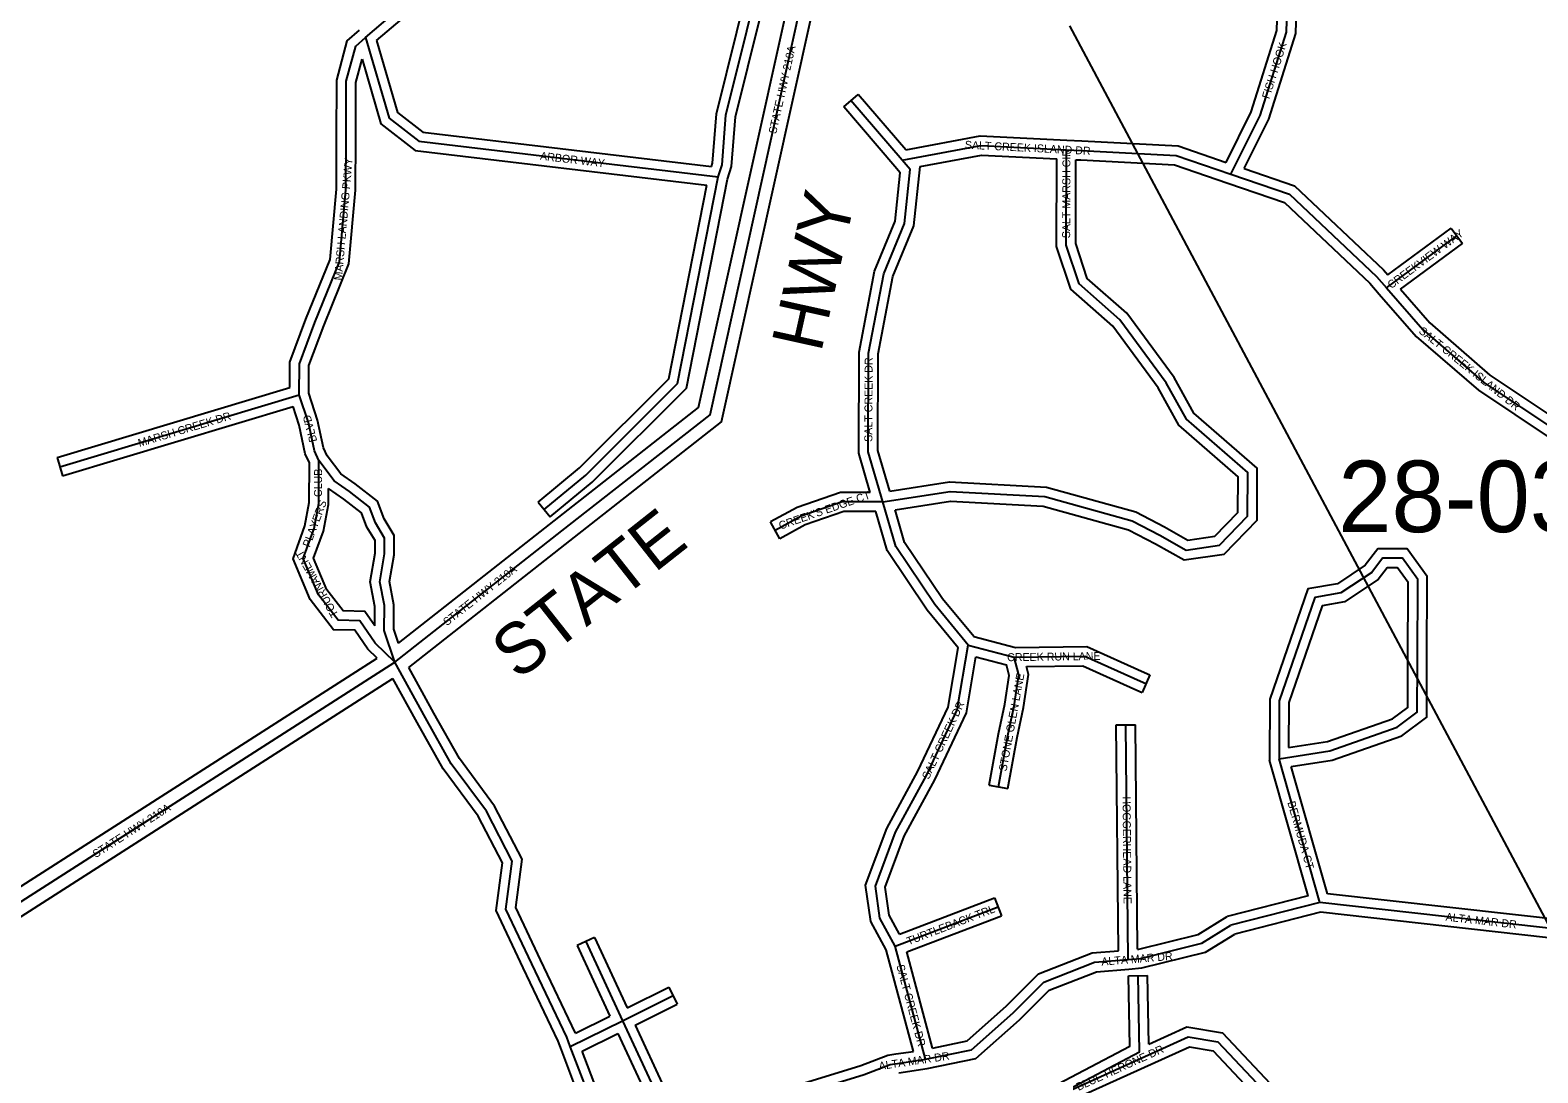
# Model space of a CAD drawing. Extents: x 418523 to 616617, y 1878279 to 2196743.
# Drawn here: x 528234 to 532974, y 2138210 to 2141488 of the extents above; entities that cross this region are included whole.
import ezdxf

# ---------------------------------------------------------------- set-up
doc = ezdxf.new("R2010")
doc.units = 0
for name, color, linetype in [('Level 1', 7, 'Continuous'), ('Level 2', 7, 'Continuous'), ('Level 22', 7, 'Continuous'), ('Level 23', 7, 'Continuous'), ('Level 28', 7, 'Continuous'), ('Level 31', 7, 'Continuous'), ('Level 32', 7, 'Continuous'), ('Level 34', 7, 'Continuous')]:
    doc.layers.add(name, color=color, linetype=linetype)

msp = doc.modelspace()

# ---------------------------------------------------------------- linework, layer by layer
at = {"layer": 'Level 1'}
msp.add_line((531501.645, 2141501.797), (534222.031, 2136393.857), dxfattribs=at)
at = {"layer": 'Level 22'}
for p, q in [((529380.745, 2139501.304), (529905.885, 2139913.696)), ((527714.251, 2138434.701), (529380.745, 2139501.304))]:
    msp.add_line(p, q, dxfattribs=at)
msp.add_lwpolyline([(529905.885, 2139913.696), (530371.47, 2140279.026), (530821.985, 2142312.632)], dxfattribs=at)
at = {"layer": 'Level 23'}
for p, q in [((529392.145, 2139561.117), (529881.18, 2139945.156)), ((529424.109, 2139484.495), (529930.591, 2139882.236)), ((527678.966, 2138459.608), (529325.08, 2139513.167)), ((527771.972, 2138424.15), (529374.635, 2139449.901))]:
    msp.add_line(p, q, dxfattribs=at)
for points in [[(529881.192, 2139945.166), (530335.512, 2140301.656), (530774.18, 2142281.776)], [(529930.578, 2139882.227), (530407.426, 2140256.395), (530857.85, 2142289.585)]]:
    msp.add_lwpolyline(points, dxfattribs=at)
at = {"layer": 'Level 31'}
for p, q in [((530975.631, 2141079.209), (530814.567, 2141266.702)), ((532498.227, 2140678.263), (532719.25, 2140841.526)), ((528327.302, 2140115.288), (529080.155, 2140341.746)), ((531183.557, 2139554.651), (531328.09, 2139516.69)), ((531725.5, 2139440.761), (531742.215, 2139433.43)), ((531686.162, 2138565.874), (531678.911, 2139303.813)), ((532289.141, 2138744.91), (532160.555, 2139197.411)), ((532289.141, 2138744.91), (532009.352, 2138673.501)), ((533286.591, 2138633.119), (532289.141, 2138744.91)), ((530953.804, 2138608.051), (531277.05, 2138731.674)), ((529980.976, 2138623.082), (530096.345, 2138373.555)), ((531048.914, 2138252.402), (530953.804, 2138608.051)), ((531686.162, 2138565.874), (531724.71, 2138569.013)), ((530096.345, 2138373.555), (530255.189, 2138452.283)), ((529932.124, 2138292.301), (530096.345, 2138373.555)), ((530096.345, 2138373.555), (530207.33, 2138133.863)), ((530960.424, 2138239.253), (531048.914, 2138252.402))]:
    msp.add_line(p, q, dxfattribs=at)
for points in [[(530397.445, 2141026.67), (530409.264, 2141064.815), (530421.493, 2141220.793), (530618.179, 2142013.666)], [(532009.253, 2141035.627), (532100.85, 2141219.699), (532183.555, 2141482.358), (532189.979, 2141697.637), (532126.334, 2141834.965), (532041.371, 2141926.542)], [(529288.775, 2141465.523), (529373.36, 2141537.962), (529373.516, 2141582.331)], [(529080.155, 2140341.746), (529080.497, 2140438.848), (529128.964, 2140568.876), (529206.705, 2140760.265), (529226.766, 2140986.406), (529227.335, 2141148.606), (529227.965, 2141327.537), (529257.411, 2141438.357), (529288.775, 2141465.523)], [(529288.775, 2141465.523), (529362.74, 2141211.411), (529456.292, 2141139.072), (530397.445, 2141026.67)], [(530915.054, 2140004.732), (531126.16, 2140037.458), (531424.275, 2140021.514), (531698.81, 2139945.282), (531786.146, 2139899.884), (531868.109, 2139853.414), (531973.342, 2139868.689), (532061.464, 2139959.67), (532061.937, 2140097.505), (531869.525, 2140265.099), (531805.484, 2140379.516), (531659.925, 2140577.5), (531531.764, 2140690.685), (531491.123, 2140812.659), (531492.157, 2141112.331)], [(530975.631, 2141079.209), (531223.416, 2141125.627), (531492.157, 2141112.331)], [(531492.157, 2141112.331), (531538.895, 2141109.988), (531837.318, 2141094.41), (532009.253, 2141035.627)], [(530915.054, 2140004.732), (530869.168, 2140162.003), (530870.246, 2140472.95), (530917.855, 2140721.908), (530982.837, 2140879.885), (531000.796, 2141049.662), (530975.631, 2141079.209)], [(529849.777, 2139980.675), (529981.177, 2140089.336), (530269.48, 2140376.944), (530397.445, 2141026.67)], [(532009.253, 2141035.627), (532193.492, 2140972.439), (532467.395, 2140713.282), (532498.227, 2140678.263)], [(532498.227, 2140678.263), (532613.064, 2140546.579), (532805.48, 2140379.716), (533032.695, 2140228.011)], [(529141.966, 2140134.591), (529127.545, 2140165.192), (529108.591, 2140254.361), (529080.155, 2140341.746)], [(529380.745, 2139501.304), (529318.414, 2139561.167), (529270.33, 2139630.8), (529202.743, 2139632.493), (529140.485, 2139713.086), (529092.56, 2139827.089), (529126.687, 2139921.162), (529141.494, 2140000.03), (529141.966, 2140134.591)], [(529380.745, 2139501.304), (529347.294, 2139599.98), (529347.57, 2139678.899), (529333.304, 2139753.868), (529348.14, 2139841.464), (529348.315, 2139891.287), (529319.739, 2139938.666), (529300.645, 2139988.558), (529237.961, 2140037.15), (529190.069, 2140070.777), (529141.966, 2140134.591)], [(530915.054, 2140004.732), (530786.815, 2140004.816), (530658.107, 2139960.166), (530576.144, 2139915.355)], [(531183.557, 2139554.651), (531078.183, 2139681.941), (530955.945, 2139864.572), (530915.054, 2140004.732)], [(532517.111, 2139827.541), (532485.841, 2139827.649), (532451.894, 2139783.396), (532355.334, 2139718.627), (532273.163, 2139704.726), (532161.179, 2139379.251), (532160.555, 2139197.411)], [(532160.555, 2139197.411), (532319.835, 2139221.958), (532532.035, 2139296.148), (532595.052, 2139343.211), (532595.597, 2139502.503), (532596.479, 2139760.716), (532548.381, 2139827.434), (532517.111, 2139827.541)], [(530953.804, 2138608.051), (530905.779, 2138695.503), (530891.6, 2138796.656), (530955.045, 2138965.912), (531052.002, 2139144.508), (531149.054, 2139350.744), (531183.557, 2139554.651)], [(529932.124, 2138292.301), (529921.171, 2138321.435), (529811.107, 2138552.395), (529729.899, 2138724.703), (529749.695, 2138875.562), (529668.434, 2139032.595), (529558.087, 2139181.729), (529476.468, 2139326.036), (529380.745, 2139501.304)], [(531278.355, 2139109.173), (531307.97, 2139269.818), (531327.562, 2139363.946), (531342.111, 2139460.998), (531328.09, 2139516.69)], [(531328.09, 2139516.69), (531549.52, 2139519.925), (531725.5, 2139440.761)], [(531724.71, 2138569.013), (531917.555, 2138617.081), (532009.352, 2138673.501)], [(531048.914, 2138252.402), (531193.688, 2138282.45), (531324.228, 2138398.376), (531420.903, 2138495.145), (531580, 2138557.148), (531686.162, 2138565.874)], [(531417.697, 2138115.47), (531722.12, 2138275.53), (531717.259, 2138515.214)], [(531417.697, 2138115.47), (531874.532, 2138322.646), (531967.978, 2138307.049), (532177.585, 2138084.481)], [(530179.977, 2137899.019), (530112.919, 2137962.898), (529988.152, 2138145.176), (529932.124, 2138292.301)], [(530436.088, 2138061.782), (530648.312, 2138139.962), (530855.75, 2138204.703), (530937.986, 2138236.058), (530960.424, 2138239.253)]]:
    msp.add_lwpolyline(points, dxfattribs=at)
at = {"layer": 'Level 32'}
for p, q in [((530791.811, 2141247.152), (530837.324, 2141286.251)), ((530987.114, 2141111.882), (530837.324, 2141286.251)), ((530952.875, 2141059.659), (530791.811, 2141247.152)), ((532502.55, 2140718.753), (532701.425, 2140865.657)), ((532701.425, 2140865.657), (532737.075, 2140817.394)), ((532542.22, 2140673.46), (532737.075, 2140817.394)), ((528318.66, 2140144.017), (529050.234, 2140364.074)), ((528335.945, 2140086.558), (529060.706, 2140304.566)), ((528318.66, 2140144.017), (528335.945, 2140086.558)), ((529830.659, 2140003.794), (529868.896, 2139957.555)), ((530590.535, 2139889.031), (530561.752, 2139941.679)), ((531200.513, 2139581.215), (531331.75, 2139546.746)), ((531207.665, 2139517.3), (531303.326, 2139492.175)), ((531754.265, 2139460.903), (531730.165, 2139405.956)), ((531737.55, 2139468.235), (531754.265, 2139460.903)), ((531713.45, 2139413.287), (531730.165, 2139405.956)), ((531648.913, 2139303.519), (531708.911, 2139304.106)), ((531655.89, 2138593.487), (531648.913, 2139303.519)), ((531715.845, 2138598.39), (531708.911, 2139304.106)), ((532251.86, 2138766.357), (532130.54, 2139193.282)), ((532312.496, 2138772.48), (532198.7, 2139172.934)), ((531248.852, 2139114.612), (531307.858, 2139103.735)), ((530967.513, 2138645.414), (531266.334, 2138759.696)), ((531266.334, 2138759.696), (531287.768, 2138703.651)), ((532251.86, 2138766.356), (531997.522, 2138701.443)), ((533260.066, 2138666.279), (532312.496, 2138772.48)), ((530989.771, 2138589.686), (531287.768, 2138703.651)), ((532291.25, 2138714.486), (532021.184, 2138645.556)), ((533237.43, 2138608.439), (532291.249, 2138714.486)), ((530008.207, 2138635.672), (529953.745, 2138610.492)), ((529953.745, 2138610.492), (530056.853, 2138387.486)), ((530008.207, 2138635.672), (530110.64, 2138414.123)), ((531011.245, 2138277.135), (530925.76, 2138596.793)), ((531070.574, 2138287.536), (530989.771, 2138589.686)), ((531715.845, 2138598.391), (531719.832, 2138598.716)), ((531687.265, 2138514.606), (531747.254, 2138515.821)), ((531688.599, 2138535.971), (531729.589, 2138539.31)), ((531751.633, 2138299.852), (531747.254, 2138515.821)), ((530110.64, 2138414.123), (530241.866, 2138479.162)), ((530241.866, 2138479.162), (530268.512, 2138425.402)), ((530135.845, 2138359.648), (530268.512, 2138425.402)), ((529948.48, 2138333.865), (530056.853, 2138387.486)), ((529969.864, 2138277.501), (530082.058, 2138333.012)), ((530082.058, 2138333.012), (530187.293, 2138105.739)), ((530135.845, 2138359.647), (530227.369, 2138161.986)), ((530956.015, 2138268.928), (531011.245, 2138277.135)), ((530964.834, 2138209.578), (531054.172, 2138222.852))]:
    msp.add_line(p, q, dxfattribs=at)
for points in [[(530376.185, 2141059.421), (530379.616, 2141070.497), (530391.779, 2141225.611), (530583.895, 2142000.064)], [(530426.571, 2141019.302), (530438.911, 2141059.132), (530451.208, 2141215.976), (530647.296, 2142006.443)], [(532051.36, 2141052.901), (532128.758, 2141208.441), (532213.418, 2141477.311), (532220.178, 2141703.823), (532151.557, 2141851.888), (532080.948, 2141927.994)], [(531994.1, 2141072.513), (532072.941, 2141230.956), (532153.691, 2141487.406), (532159.78, 2141691.451), (532101.111, 2141818.041), (532019.379, 2141906.137)], [(529322.99, 2141455.324), (529403.313, 2141524.115), (529403.459, 2141565.651)], [(529050.235, 2140364.074), (529050.515, 2140444.309), (529101.005, 2140579.763), (529177.218, 2140767.391), (529196.77, 2140987.786), (529197.335, 2141148.712), (529197.978, 2141331.507), (529230.789, 2141454.988), (529269.134, 2141488.2)], [(529322.99, 2141455.324), (529388.815, 2141229.171), (529468.084, 2141167.878), (530376.186, 2141059.421)], [(529110.174, 2140346.451), (529110.479, 2140433.388), (529156.923, 2140557.99), (529236.191, 2140753.137), (529256.762, 2140985.025), (529257.336, 2141148.501), (529257.951, 2141323.567), (529277.469, 2141397.022)], [(529277.469, 2141397.022), (529336.663, 2141193.651), (529444.501, 2141110.266), (530361.757, 2141000.717)], [(530987.114, 2141111.881), (531221.367, 2141155.766), (531493.639, 2141142.296)], [(531493.659, 2141142.295), (531540.427, 2141139.949), (531843.061, 2141124.151), (531994.1, 2141072.514)], [(530936.48, 2140038.412), (531124.647, 2140067.583), (531429.146, 2140051.297), (531709.86, 2139973.35), (531800.467, 2139926.251), (531873.967, 2139884.58), (531958.91, 2139896.91), (532031.505, 2139971.86), (532031.889, 2140083.892), (531845.892, 2140245.899), (531780.213, 2140363.242), (531637.658, 2140557.14), (531505.854, 2140673.542), (531461.106, 2140807.844), (531462.059, 2141083.782)], [(530953.427, 2139980.321), (531127.674, 2140007.334), (531419.404, 2139991.731), (531687.758, 2139917.216), (531771.825, 2139873.516), (531862.251, 2139822.248), (531987.775, 2139840.469), (532091.423, 2139947.48), (532091.985, 2140111.118), (531893.159, 2140284.299), (531830.755, 2140395.791), (531682.193, 2140597.86), (531557.674, 2140707.827), (531521.14, 2140817.475), (531522.05, 2141080.793)], [(531031.977, 2141059.241), (531225.465, 2141095.488), (531462.059, 2141083.782)], [(531522.05, 2141080.793), (531537.362, 2141080.026), (531831.575, 2141064.668), (531999.549, 2141007.24)], [(529868.896, 2139957.555), (530001.374, 2140067.108), (530297.146, 2140362.167), (530426.571, 2141019.302)], [(530875.042, 2140034.757), (530839.153, 2140157.767), (530840.255, 2140475.844), (530888.958, 2140730.518), (530953.455, 2140887.319), (530969.607, 2141040.013), (530952.875, 2141059.659)], [(530936.48, 2140038.411), (530899.184, 2140166.24), (530900.237, 2140470.055), (530946.753, 2140713.297), (531012.218, 2140872.451), (531031.977, 2141059.241)], [(532051.36, 2141052.901), (532209.381, 2140998.706), (532489.007, 2140734.133), (532502.549, 2140718.752)], [(529830.659, 2140003.794), (529960.98, 2140111.564), (530241.813, 2140391.721), (530361.757, 2141000.717)], [(531999.521, 2141007.249), (532177.602, 2140946.172), (532445.782, 2140692.431), (532475.71, 2140658.438)], [(532475.616, 2140658.545), (532591.828, 2140525.284), (532787.251, 2140355.814), (533016.036, 2140203.06)], [(532542.221, 2140673.46), (532634.3, 2140567.874), (532823.71, 2140403.618), (533049.352, 2140252.961)], [(529167.786, 2140150.178), (529156.166, 2140174.833), (529137.608, 2140262.144), (529110.174, 2140346.452)], [(529111.944, 2140127.926), (529098.924, 2140155.551), (529079.574, 2140246.58), (529060.706, 2140304.566)], [(529325.08, 2139513.168), (529295.448, 2139541.628), (529254.319, 2139601.191), (529187.725, 2139602.858), (529114.347, 2139697.848), (529060.354, 2139826.285), (529097.652, 2139929.098), (529111.503, 2140002.874), (529111.944, 2140127.926)], [(529392.145, 2139561.117), (529377.311, 2139604.876), (529377.58, 2139681.676), (529363.784, 2139754.176), (529378.132, 2139838.888), (529378.345, 2139899.586), (529346.805, 2139951.879), (529325.663, 2140007.124), (529255.781, 2140061.296), (529211.179, 2140092.612), (529167.787, 2140150.179)], [(529317.347, 2139615.509), (529286.343, 2139660.409), (529217.76, 2139662.127), (529166.623, 2139728.326), (529124.765, 2139827.894), (529155.722, 2139913.226), (529171.484, 2139997.186), (529171.66, 2140047.046)], [(529317.347, 2139615.509), (529317.56, 2139676.121), (529302.823, 2139753.559), (529318.149, 2139844.039), (529318.285, 2139882.989), (529292.673, 2139925.454), (529275.628, 2139969.993), (529220.141, 2140013.004), (529171.66, 2140047.046)], [(530875.042, 2140034.757), (530781.769, 2140034.819), (530645.91, 2139987.69), (530561.752, 2139941.679)], [(530892.552, 2139974.746), (530791.862, 2139974.811), (530670.303, 2139932.642), (530590.535, 2139889.031)], [(531151.685, 2139546.106), (531054.1, 2139663.986), (530928.441, 2139851.73), (530892.551, 2139974.745)], [(531200.513, 2139581.215), (531102.265, 2139699.896), (530983.45, 2139877.416), (530953.427, 2139980.321)], [(532517.215, 2139857.541), (532471.084, 2139857.701), (532431.09, 2139805.566), (532343.975, 2139747.133), (532250.591, 2139731.336), (532131.195, 2139384.319), (532130.541, 2139193.282)], [(532198.7, 2139172.934), (532327.132, 2139192.727), (532546.29, 2139269.351), (532625.001, 2139328.135), (532625.597, 2139502.4), (532626.513, 2139770.356), (532563.775, 2139857.382), (532517.214, 2139857.541)], [(532517.008, 2139797.541), (532500.6, 2139797.596), (532472.698, 2139761.226), (532366.693, 2139690.122), (532295.735, 2139678.118), (532191.162, 2139374.184), (532190.676, 2139232.408)], [(532190.676, 2139232.408), (532312.54, 2139251.189), (532517.779, 2139322.945), (532565.103, 2139358.288), (532565.596, 2139502.606), (532566.445, 2139751.075), (532532.987, 2139797.486), (532517.009, 2139797.541)], [(531331.749, 2139546.746), (531555.749, 2139550.02), (531737.55, 2139468.235)], [(530925.76, 2138596.793), (530876.833, 2138685.887), (530860.831, 2138800.045), (530927.685, 2138978.395), (531025.225, 2139158.063), (531120.159, 2139359.801), (531151.685, 2139546.105)], [(530967.514, 2138645.414), (530934.725, 2138705.118), (530922.369, 2138793.267), (530982.405, 2138953.43), (531078.78, 2139130.953), (531177.949, 2139341.687), (531207.665, 2139517.301)], [(529948.48, 2138333.865), (529838.217, 2138565.243), (529760.79, 2138729.528), (529780.665, 2138880.991), (529693.976, 2139048.512), (529583.296, 2139198.097), (529502.69, 2139340.611), (529424.109, 2139484.495)], [(531248.852, 2139114.612), (531278.529, 2139275.596), (531298.02, 2139369.23), (531311.552, 2139459.501), (531303.326, 2139492.176)], [(531307.858, 2139103.735), (531337.41, 2139264.041), (531357.105, 2139358.661), (531372.671, 2139462.494), (531366.44, 2139487.246)], [(531366.44, 2139487.246), (531543.293, 2139489.83), (531713.45, 2139413.287)], [(529904.043, 2138281.743), (529893.539, 2138309.681), (529783.996, 2138539.547), (529699.007, 2138719.877), (529718.724, 2138870.134), (529642.891, 2139016.677), (529532.878, 2139165.361), (529450.245, 2139311.46), (529374.635, 2139449.9)], [(531719.832, 2138598.716), (531905.798, 2138645.07), (531997.523, 2138701.443)], [(531729.589, 2138539.31), (531929.313, 2138589.093), (532021.183, 2138645.556)], [(531070.574, 2138287.536), (531179.753, 2138310.197), (531303.637, 2138420.213), (531404.135, 2138520.808), (531573.181, 2138586.69), (531655.89, 2138593.487)], [(531054.172, 2138222.852), (531207.623, 2138254.701), (531344.819, 2138376.539), (531437.671, 2138469.481), (531586.818, 2138527.607), (531688.62, 2138535.974)], [(531404.118, 2138142.224), (531691.75, 2138293.456), (531687.265, 2138514.606)], [(531751.633, 2138299.852), (531870.46, 2138353.741), (531982.887, 2138334.976), (532198.873, 2138105.636)], [(530119.296, 2137915.391), (530089.944, 2137943.351), (529961.384, 2138131.171), (529904.088, 2138281.625)], [(530185.17, 2137935.506), (530135.894, 2137982.446), (530014.92, 2138159.182), (529969.864, 2138277.501)], [(530420.903, 2138088.159), (530638.651, 2138168.376), (530845.928, 2138233.066), (530930.434, 2138265.286), (530956.015, 2138268.928)], [(531463.637, 2138103.36), (531878.604, 2138291.551), (531953.068, 2138279.121), (532148.71, 2138071.383)]]:
    msp.add_lwpolyline(points, dxfattribs=at)

# ---------------------------------------------------------------- texts
at = {"layer": 'Level 2'}
msp.add_text('28-03-29', height=225, dxfattribs=at).set_placement((532347.005, 2139909.721))
at = {"layer": 'Level 28'}
for s, rotation, p in [('HWY', 77.5075, (530720.482, 2140471.595)), ('STATE', 38.300219, (529767.794, 2139440.716))]:
    msp.add_text(s, height=160, rotation=rotation, dxfattribs=at).set_placement(p)
at = {"layer": 'Level 34'}
for s, height, rotation, p in [('FISH HOOK', 25, 72.520725, (532129.859, 2141270.218)), ('STATE HWY 210A', 25, 77.507519, (530579.584, 2141160.668)), ('SALT CREEK ISLAND DR', 24.99916, 357.167025, (531172.214, 2141115.648)), ('SALT MARSH CIR', 25, 89.8012, (531503.694, 2140833.95)), ('MARSH LANDING PKWY', 25, 84.9293, (529213.944, 2140700.465)), ('ARBOR WAY', 25, 353.18885, (529836.255, 2141081.105)), ('CREEKVIEW WAY', 25, 36.451394, (532513.18, 2140673.772)), ('SALT CREEK ISLAND DR', 25, 321.242708, (532597.692, 2140538.266)), ('SALT CREEK DR', 24.99916, 89.800222, (530881.775, 2140193.659)), ('MARSH CREEK DR', 25, 16.740567, (528577.486, 2140177.492)), ('BLVD', 25, 104.547969, (529136.57, 2140196.258)), ('CLUB', 25, 89.7975, (529151.325, 2140020.139)), ("CREEK'S EDGE CT", 25, 19.130728, (530592.886, 2139917.426)), ('PLAYERS', 25, 69.4117, (529112.888, 2139860.319)), ('TOURNAMENT', 25, 119.225244, (529203.99, 2139650.273)), ('STATE HWY 210A', 25, 38.141525, (529544.332, 2139613.879)), ('CREEK RUN LANE', 25, 0.836225, (531305.773, 2139503.866)), ('STONE GLEN LANE', 25, 79.553761, (531303.591, 2139156.339)), ('SALT CREEK DR', 25, 64.797633, (531059.13, 2139130.306)), ('HOGGERHEAD LANE', 25, 270.561806, (531668.625, 2139078.809)), ('STATE HWY 210A', 25, 32.619506, (528439.965, 2138884.341)), ('BERMUDA CT', 25, 285.862392, (532186.61, 2139059.998)), ('TURTLEBACK TRL', 25, 20.928025, (530995.452, 2138610.599)), ('ALTA MAR DR', 25, 353.604575, (532683.182, 2138688.171)), ('ALTA MAR DR', 25, 4.656442, (531602.856, 2138546.547)), ('SALT CREEK DR', 25, 284.970969, (530957.307, 2138546.577)), ('ALTA MAR DR', 25, 8.451281, (530903.697, 2138218.19)), ('BLUE HERONE DR', 25, 24.393636, (531529.943, 2138152.651))]:
    msp.add_text(s, height=height, rotation=rotation, dxfattribs=at).set_placement(p)

doc.saveas('drawing.dxf')
